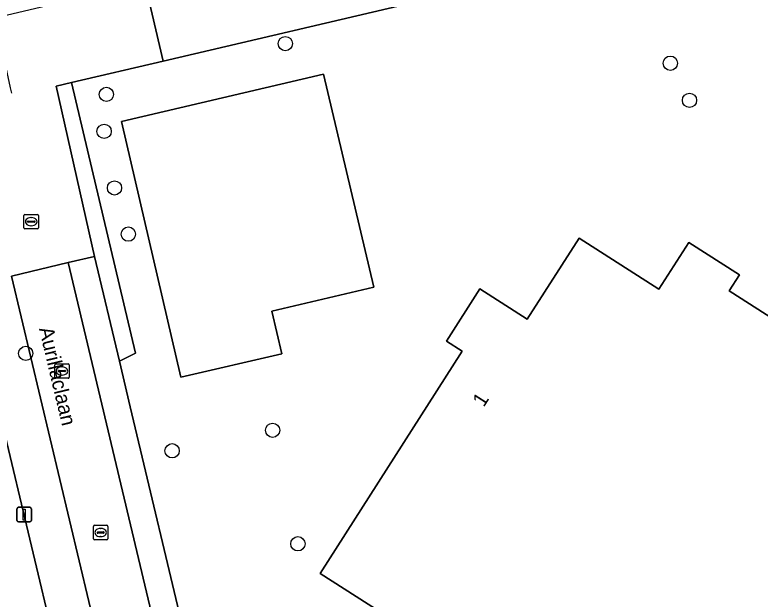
# Model space of a CAD drawing. Extents: x 158472 to 159562, y 388525 to 389606.
# Drawn here: x 159234 to 159285.1, y 388622.7 to 388662.7 of the extents above; entities that cross this region are included whole.
import ezdxf

# ---------------------------------------------------------------- set-up
doc = ezdxf.new("R2010")
doc.units = 0
for name, color, linetype in [('IMGEO_Boom', 7, 'Continuous'), ('IMGEO_Erf', 7, 'Continuous'), ('IMGEO_Groenvoorziening', 7, 'Continuous'), ('IMGEO_Kolk', 7, 'Continuous'), ('IMGEO_Lichtmast', 7, 'Continuous'), ('IMGEO_Openbare_ruimte_label', 7, 'Continuous'), ('IMGEO_Pand', 7, 'Continuous'), ('IMGEO_Pand_nummerreeks', 7, 'Continuous'), ('IMGEO_Rijbaan_lokaal_open', 7, 'Continuous'), ('IMGEO_Voetpad_open', 7, 'Continuous')]:
    doc.layers.add(name, color=color, linetype=linetype)

msp = doc.modelspace()

# ---------------------------------------------------------------- linework, layer by layer
at = {"layer": 'IMGEO_Boom'}
for centre in [(159252.53, 388660.773), (159278.939, 388659.429), (159240.261, 388657.29), (159280.252, 388656.885), (159240.103, 388654.758), (159240.815, 388650.879), (159241.765, 388647.713), (159234.728, 388639.536), (159251.659, 388634.265), (159244.768, 388632.858), (159253.394, 388626.481)]:
    msp.add_circle(centre, 0.489, dxfattribs=at)
at = {"layer": 'IMGEO_Erf'}
for points in [[(159296.887, 388671.93), (159244.148, 388659.578), (159237.861, 388658.105), (159242.256, 388639.554), (159241.15, 388639.006), (159241.895, 388635.876), (159249.79, 388602.69), (159251.019, 388602.978), (159251.382, 388603.063), (159252.961, 388596.326), (159253.582, 388593.966)], [(159242.23, 388596.442), (159229.574, 388649.566), (159222.372, 388647.85), (159223.651, 388642.419), (159224.765, 388637.688), (159224.844, 388637.353), (159224.902, 388637.104), (159226.382, 388637.453), (159227.634, 388632.138), (159228.886, 388626.824), (159230.138, 388621.509)], [(159270.656, 388603.349), (159273.504, 388607.799), (159265.833, 388612.727), (159268.092, 388616.029), (159254.932, 388624.436), (159264.669, 388639.678), (159263.576, 388640.376), (159265.864, 388643.957), (159269.127, 388641.873), (159272.679, 388647.434), (159278.155, 388643.936), (159280.205, 388647.145), (159283.687, 388644.92), (159282.982, 388643.817), (159298.339, 388634.006)]]:
    msp.add_lwpolyline(points, dxfattribs=at)
msp.add_lwpolyline([(159258.605, 388644.084), (159251.605, 388642.43), (159252.284, 388639.496), (159245.364, 388637.895), (159241.306, 388655.431), (159255.156, 388658.682)], close=True, dxfattribs=at)
at = {"layer": 'IMGEO_Groenvoorziening'}
msp.add_lwpolyline([(159241.15, 388639.006), (159242.256, 388639.554), (159237.861, 388658.105), (159236.811, 388657.859), (159239.443, 388646.182)], close=True, dxfattribs=at)
at = {"layer": 'IMGEO_Kolk'}
for p, q in [((159234.6, 388648.142), (159234.6, 388648.994)), ((159234.675, 388649.068), (159235.527, 388649.068)), ((159235.601, 388648.994), (159235.601, 388648.142)), ((159234.859, 388648.562), (159234.859, 388648.574)), ((159235.297, 388648.525), (159234.899, 388648.525)), ((159234.902, 388648.611), (159235.3, 388648.611)), ((159235.088, 388648.848), (159235.113, 388648.848)), ((159235.343, 388648.574), (159235.343, 388648.562)), ((159235.527, 388648.068), (159234.675, 388648.068)), ((159235.111, 388648.288), (159235.086, 388648.288)), ((159236.712, 388637.9), (159236.712, 388638.752)), ((159236.787, 388638.826), (159237.639, 388638.826)), ((159237.713, 388638.752), (159237.713, 388637.9)), ((159236.971, 388638.32), (159236.971, 388638.332)), ((159237.409, 388638.283), (159237.011, 388638.283)), ((159237.014, 388638.369), (159237.412, 388638.369)), ((159237.2, 388638.606), (159237.225, 388638.606)), ((159237.455, 388638.332), (159237.455, 388638.32)), ((159237.639, 388637.826), (159236.787, 388637.826)), ((159237.223, 388638.046), (159237.198, 388638.046)), ((159239.366, 388626.825), (159239.366, 388627.677)), ((159239.441, 388627.751), (159240.293, 388627.751)), ((159239.854, 388627.531), (159239.879, 388627.531)), ((159240.367, 388627.677), (159240.367, 388626.825)), ((159239.625, 388627.245), (159239.625, 388627.257)), ((159240.063, 388627.208), (159239.665, 388627.208)), ((159239.668, 388627.294), (159240.066, 388627.294)), ((159240.109, 388627.257), (159240.109, 388627.245)), ((159240.293, 388626.751), (159239.441, 388626.751)), ((159239.877, 388626.971), (159239.852, 388626.971))]:
    msp.add_line(p, q, dxfattribs=at)
for points in [[(159234.6, 388648.142), (159234.6, 388648.994)], [(159234.675, 388649.068), (159235.527, 388649.068)], [(159235.601, 388648.994), (159235.601, 388648.142)], [(159235.527, 388648.068), (159234.675, 388648.068)], [(159236.712, 388637.9), (159236.712, 388638.752)], [(159236.787, 388638.826), (159237.639, 388638.826)], [(159237.713, 388638.752), (159237.713, 388637.9)], [(159237.639, 388637.826), (159236.787, 388637.826)], [(159239.366, 388626.825), (159239.366, 388627.677)], [(159239.441, 388627.751), (159240.293, 388627.751)], [(159240.367, 388627.677), (159240.367, 388626.825)], [(159240.293, 388626.751), (159239.441, 388626.751)]]:
    msp.add_lwpolyline(points, dxfattribs=at)
for centre, radius, start, end in [((159234.677, 388648.992), 0.0765, 91.552, 178.448), ((159234.677, 388648.992), 0.0765, 91.552, 178.448), ((159235.525, 388648.992), 0.0765, 1.552, 88.448), ((159235.525, 388648.992), 0.0765, 1.552, 88.448), ((159234.899, 388648.571), 0.0403, 85.8775, 175.7526), ((159234.896, 388648.561), 0.0366, 178.938, 274.7102), ((159235.3, 388648.568), 0.043, 264.8664, 352.4533), ((159235.304, 388648.573), 0.0386, 1.7309, 96.639), ((159234.677, 388648.144), 0.0765, 181.552, 268.448), ((159234.677, 388648.144), 0.0765, 181.552, 268.448), ((159235.525, 388648.144), 0.0765, 271.552, 358.448), ((159235.525, 388648.144), 0.0765, 271.552, 358.448), ((159236.789, 388638.75), 0.0765, 91.552, 178.448), ((159236.789, 388638.75), 0.0765, 91.552, 178.448), ((159237.637, 388638.75), 0.0765, 1.552, 88.448), ((159237.637, 388638.75), 0.0765, 1.552, 88.448), ((159237.011, 388638.329), 0.0403, 85.8775, 175.7526), ((159237.008, 388638.319), 0.0366, 178.938, 274.7102), ((159237.412, 388638.326), 0.043, 264.8664, 352.4533), ((159237.416, 388638.331), 0.0386, 1.7309, 96.639), ((159236.789, 388637.902), 0.0765, 181.552, 268.448), ((159236.789, 388637.902), 0.0765, 181.552, 268.448), ((159237.637, 388637.902), 0.0765, 271.552, 358.448), ((159237.637, 388637.902), 0.0765, 271.552, 358.448), ((159239.443, 388627.675), 0.0765, 91.552, 178.448), ((159239.443, 388627.675), 0.0765, 91.552, 178.448), ((159240.291, 388627.675), 0.0765, 1.552, 88.448), ((159240.291, 388627.675), 0.0765, 1.552, 88.448), ((159239.665, 388627.254), 0.0403, 85.8775, 175.7526), ((159239.662, 388627.244), 0.0366, 178.938, 274.7102), ((159240.066, 388627.251), 0.043, 264.8664, 352.4533), ((159240.07, 388627.256), 0.0386, 1.7309, 96.639), ((159239.443, 388626.827), 0.0765, 181.552, 268.448), ((159239.443, 388626.827), 0.0765, 181.552, 268.448), ((159240.291, 388626.827), 0.0765, 271.552, 358.448), ((159240.291, 388626.827), 0.0765, 271.552, 358.448)]:
    msp.add_arc(centre, radius, start, end, dxfattribs=at)
for centre, major_axis, ratio, start_param, end_param in [((159235.087, 388648.568), (-0.387, 0.002), 0.722429, 4.712389, 7.853982), ((159235.112, 388648.568), (-0.39, 0.002), 0.717154, 1.570796, 4.712389), ((159237.199, 388638.326), (-0.387, 0.002), 0.722429, 4.712389, 7.853982), ((159237.224, 388638.326), (-0.39, 0.002), 0.717154, 1.570796, 4.712389), ((159239.853, 388627.251), (-0.387, 0.002), 0.722429, 4.712389, 7.853982), ((159239.878, 388627.251), (-0.39, 0.002), 0.717154, 1.570796, 4.712389)]:
    msp.add_ellipse(centre, major_axis=major_axis, ratio=ratio, start_param=start_param, end_param=end_param, dxfattribs=at)
at = {"layer": 'IMGEO_Lichtmast'}
for p, q in [((159234.122, 388628.081), (159234.122, 388628.881)), ((159234.122, 388628.881), (159234.122, 388628.081)), ((159234.222, 388628.981), (159235.012, 388628.981)), ((159235.012, 388628.981), (159234.222, 388628.981)), ((159235.112, 388628.881), (159235.112, 388628.081)), ((159235.112, 388628.081), (159235.112, 388628.881)), ((159235.012, 388627.981), (159234.222, 388627.981)), ((159234.222, 388627.981), (159235.012, 388627.981))]:
    msp.add_line(p, q, dxfattribs=at)
msp.add_lwpolyline([(159234.542, 388628.856), (159234.692, 388628.856), (159234.692, 388628.106), (159234.542, 388628.106), (159234.542, 388628.856)], dxfattribs=at)
for centre, start, end in [((159234.222, 388628.881), 90, 180), ((159234.222, 388628.881), 90, 180), ((159235.012, 388628.881), 0, 90), ((159235.012, 388628.881), 360, 90), ((159234.222, 388628.081), 180, 270), ((159234.222, 388628.081), 180, 270), ((159235.012, 388628.081), 270, 0), ((159235.012, 388628.081), 270, 0)]:
    msp.add_arc(centre, 0.1, start, end, dxfattribs=at)
at = {"layer": 'IMGEO_Pand'}
msp.add_lwpolyline([(159255.156, 388658.682), (159241.306, 388655.431), (159245.364, 388637.895), (159252.284, 388639.496), (159251.605, 388642.43), (159258.605, 388644.084)], close=True, dxfattribs=at)
msp.add_lwpolyline([(159298.339, 388634.006), (159282.982, 388643.817), (159283.687, 388644.92), (159280.205, 388647.145), (159278.155, 388643.936), (159272.679, 388647.434), (159269.127, 388641.873), (159265.864, 388643.957), (159263.576, 388640.376), (159264.669, 388639.678), (159254.932, 388624.436), (159268.092, 388616.029), (159265.833, 388612.727), (159273.504, 388607.799), (159270.656, 388603.349)], dxfattribs=at)
at = {"layer": 'IMGEO_Rijbaan_lokaal_open'}
msp.add_lwpolyline([(159237.637, 388645.762), (159233.744, 388644.836), (159245.683, 388594.649), (159242.861, 388593.978), (159247.052, 388576.361), (159253.767, 388577.959)], close=True, dxfattribs=at)
at = {"layer": 'IMGEO_Voetpad_open'}
for points in [[(159231.218, 388730.092), (159223.545, 388728.293), (159228.316, 388708.186), (159232.428, 388709.133), (159242.889, 388664.953), (159244.148, 388659.578), (159296.887, 388671.93)], [(159242.861, 388593.978), (159245.683, 388594.649), (159233.744, 388644.836), (159237.637, 388645.762), (159239.443, 388646.182), (159236.811, 388657.859), (159237.861, 388658.105), (159244.148, 388659.578), (159242.889, 388664.953), (159232.59, 388662.519), (159232.849, 388661.365), (159233.663, 388657.748), (159233.747, 388657.374)], [(159230.788, 388652.502), (159229.048, 388652.044), (159229.294, 388650.743), (159229.574, 388649.566), (159242.23, 388596.442), (159240.949, 388596.135), (159245.514, 388576.124), (159247.052, 388576.361), (159242.861, 388593.978)]]:
    msp.add_lwpolyline(points, dxfattribs=at)
msp.add_lwpolyline([(159241.895, 388635.876), (159241.15, 388639.006), (159239.443, 388646.182), (159237.637, 388645.762), (159253.767, 388577.959), (159255.567, 388578.404), (159251.402, 388595.915), (159249.79, 388602.69)], close=True, dxfattribs=at)

# ---------------------------------------------------------------- texts
at = {"layer": 'IMGEO_Openbare_ruimte_label'}
msp.add_text('Aurillaclaan', height=1, rotation=283.3553, dxfattribs=at).set_placement((159235.635, 388641.228))
at = {"layer": 'IMGEO_Pand_nummerreeks'}
msp.add_text('1', height=1, rotation=57.4285, dxfattribs=at).set_placement((159266.14, 388635.802))

doc.saveas('drawing.dxf')
